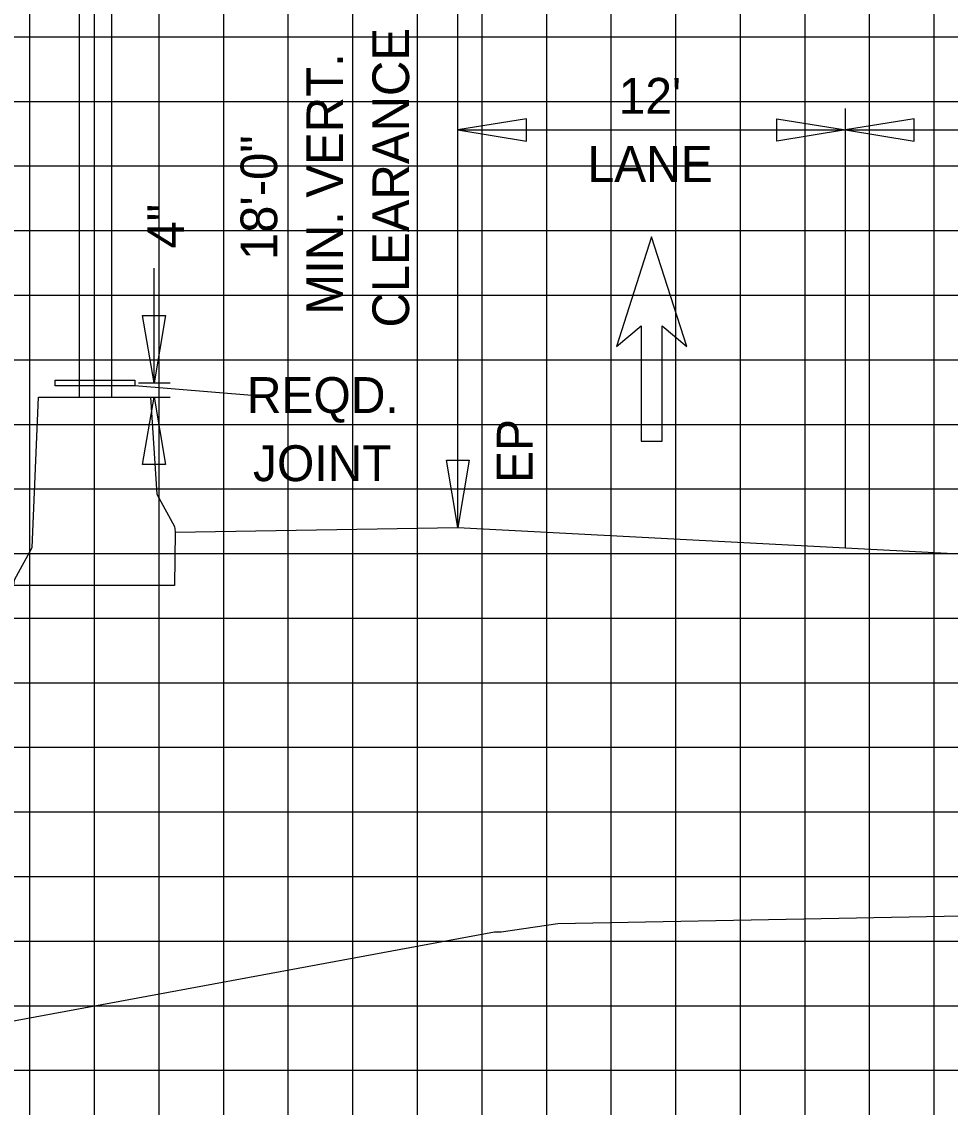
# Model space of a CAD drawing. Extents: x 2193008 to 2198143, y 1236112 to 1237864.
# Drawn here: x 2196742.45 to 2196771.2, y 1237165.9 to 1237199.51 of the extents above; entities that cross this region are included whole.
import ezdxf

# ---------------------------------------------------------------- set-up
doc = ezdxf.new("R2010")
doc.units = 0
for name, color, linetype in [('3', 7, 'Continuous'), ('60', 7, 'Continuous'), ('Default', 7, 'Continuous'), ('GSDIMS', 7, 'Continuous'), ('Level 28', 7, 'Continuous'), ('Level 55', 7, 'Continuous'), ('M-ROADS', 7, 'Continuous')]:
    doc.layers.add(name, color=color, linetype=linetype)

msp = doc.modelspace()

# ---------------------------------------------------------------- linework, layer by layer
at = {"layer": '3'}
for p, q in [((2196744.245, 1237187.883), (2196744.245, 1237212.222)), ((2196745.245, 1237187.883), (2196745.245, 1237212.222)), ((2196755.957, 1237183.855), (2196755.957, 1237201.855)), ((2196767.957, 1237183.221), (2196767.957, 1237196.824)), ((2196746.551, 1237188.327), (2196746.551, 1237191.881)), ((2196749.58, 1237187.938), (2196745.96, 1237188.239)), ((2196746.069, 1237188.327), (2196747.052, 1237188.327)), ((2196746.069, 1237187.883), (2196747.052, 1237187.883))]:
    msp.add_line(p, q, dxfattribs=at)
msp.add_lwpolyline([(2196745.96, 1237188.239), (2196743.492, 1237188.239), (2196743.492, 1237188.416), (2196745.96, 1237188.416)], close=True, dxfattribs=at)
at = {"layer": '60'}
msp.add_lwpolyline([(2196747.207, 1237183.705), (2196755.957, 1237183.855), (2196767.957, 1237183.221), (2196779.957, 1237182.588), (2196791.957, 1237181.954), (2196793.957, 1237181.848), (2196797.457, 1237181.708), (2196797.62, 1237181.653)], dxfattribs=at)
at = {"layer": 'Default'}
msp.add_lwpolyline([(2196742.226, 1237182.059), (2196742.207, 1237182.059), (2196742.226, 1237182.229), (2196742.776, 1237183.229), (2196742.976, 1237187.883), (2196746.436, 1237187.883), (2196746.636, 1237184.883), (2196747.186, 1237183.883), (2196747.207, 1237183.713), (2196747.186, 1237182.059)], close=True, dxfattribs=at)
at = {"layer": 'GSDIMS'}
for p, q in [((2196755.957, 1237196.162), (2196767.957, 1237196.162)), ((2196767.957, 1237196.162), (2196779.957, 1237196.162))]:
    msp.add_line(p, q, dxfattribs=at)
for points in [[(2196755.957, 1237196.162), (2196758.085, 1237195.815), (2196758.085, 1237196.509)], [(2196767.957, 1237196.162), (2196765.828, 1237195.815), (2196765.828, 1237196.509)], [(2196767.957, 1237196.162), (2196770.085, 1237195.815), (2196770.085, 1237196.509)], [(2196746.551, 1237188.327), (2196746.196, 1237190.411), (2196746.906, 1237190.411)], [(2196746.551, 1237187.883), (2196746.906, 1237185.8), (2196746.196, 1237185.8)], [(2196755.957, 1237183.855), (2196755.602, 1237185.938), (2196756.311, 1237185.938)]]:
    msp.add_lwpolyline(points, close=True, dxfattribs=at)
at = {"layer": 'Level 28'}
for p, q in [((2196761.957, 1237192.852), (2196760.867, 1237189.454)), ((2196763.046, 1237189.454), (2196761.957, 1237192.852)), ((2196760.867, 1237189.454), (2196761.63, 1237190.094)), ((2196761.63, 1237190.094), (2196761.63, 1237186.522)), ((2196762.283, 1237186.522), (2196762.283, 1237190.094)), ((2196762.283, 1237190.094), (2196763.046, 1237189.454)), ((2196761.63, 1237186.522), (2196762.283, 1237186.522))]:
    msp.add_line(p, q, dxfattribs=at)
at = {"layer": 'M-ROADS'}
for p, q in [((2196742.707, 1237153.046), (2196742.707, 1237223.046)), ((2196744.707, 1237153.046), (2196744.707, 1237223.046)), ((2196746.707, 1237153.046), (2196746.707, 1237223.046)), ((2196748.707, 1237153.046), (2196748.707, 1237223.046)), ((2196750.707, 1237153.046), (2196750.707, 1237223.046)), ((2196752.707, 1237153.046), (2196752.707, 1237223.046)), ((2196754.707, 1237153.046), (2196754.707, 1237223.046)), ((2196756.707, 1237153.046), (2196756.707, 1237223.046)), ((2196758.707, 1237153.046), (2196758.707, 1237223.046)), ((2196760.707, 1237153.046), (2196760.707, 1237223.046)), ((2196762.707, 1237153.046), (2196762.707, 1237223.046)), ((2196764.707, 1237153.046), (2196764.707, 1237223.046)), ((2196766.707, 1237153.046), (2196766.707, 1237223.046)), ((2196768.707, 1237153.046), (2196768.707, 1237223.046)), ((2196770.707, 1237153.046), (2196770.707, 1237223.046)), ((2196614.707, 1237199.046), (2196874.707, 1237199.046)), ((2196614.707, 1237197.046), (2196874.707, 1237197.046)), ((2196614.707, 1237195.046), (2196874.707, 1237195.046)), ((2196614.707, 1237193.046), (2196874.707, 1237193.046)), ((2196614.707, 1237191.046), (2196874.707, 1237191.046)), ((2196614.707, 1237189.046), (2196874.707, 1237189.046)), ((2196614.707, 1237187.046), (2196874.707, 1237187.046)), ((2196614.707, 1237185.046), (2196874.707, 1237185.046)), ((2196614.707, 1237183.046), (2196874.707, 1237183.046)), ((2196614.707, 1237181.046), (2196874.707, 1237181.046)), ((2196614.707, 1237179.046), (2196874.707, 1237179.046)), ((2196614.707, 1237177.046), (2196874.707, 1237177.046)), ((2196614.707, 1237175.046), (2196874.707, 1237175.046)), ((2196614.707, 1237173.046), (2196874.707, 1237173.046)), ((2196614.707, 1237171.046), (2196874.707, 1237171.046)), ((2196614.707, 1237169.046), (2196874.707, 1237169.046)), ((2196614.707, 1237167.046), (2196874.707, 1237167.046))]:
    msp.add_line(p, q, dxfattribs=at)
msp.add_lwpolyline([(2196739.125, 1237168.012), (2196757.096, 1237171.332), (2196757.299, 1237171.331), (2196759.055, 1237171.59), (2196776.449, 1237171.917), (2196779.403, 1237171.958), (2196783.784, 1237172.047), (2196790.205, 1237171.987), (2196790.656, 1237171.984), (2196791.821, 1237171.976), (2196793.659, 1237171.963), (2196796.997, 1237171.939), (2196797.038, 1237171.939), (2196797.069, 1237171.938), (2196800.089, 1237171.784), (2196800.436, 1237171.772), (2196802.385, 1237171.707), (2196807.953, 1237171.612), (2196822.458, 1237169.978)], dxfattribs=at)

# ---------------------------------------------------------------- texts
at = {"layer": 'Level 55'}
for s, height, p in [('CLEARANCE', 1.1346, (2196754.447, 1237190.042)), ('MIN. VERT.', 1.1346, (2196752.405, 1237190.442)), ('18\'-0"', 1.1346, (2196750.363, 1237192.13)), ('4"', 1.1346, (2196747.477, 1237192.489)), ('EP', 1.1105, (2196758.274, 1237185.229))]:
    msp.add_text(s, height=height, rotation=90, dxfattribs=at).set_placement(p)
for s, p in [("12'", (2196760.935, 1237196.662)), ('LANE', (2196759.971, 1237194.551)), (' REQD.', (2196749.012, 1237187.397)), ('JOINT', (2196749.614, 1237185.287))]:
    msp.add_text(s, height=1.1105, dxfattribs=at).set_placement(p)

doc.saveas('drawing.dxf')
